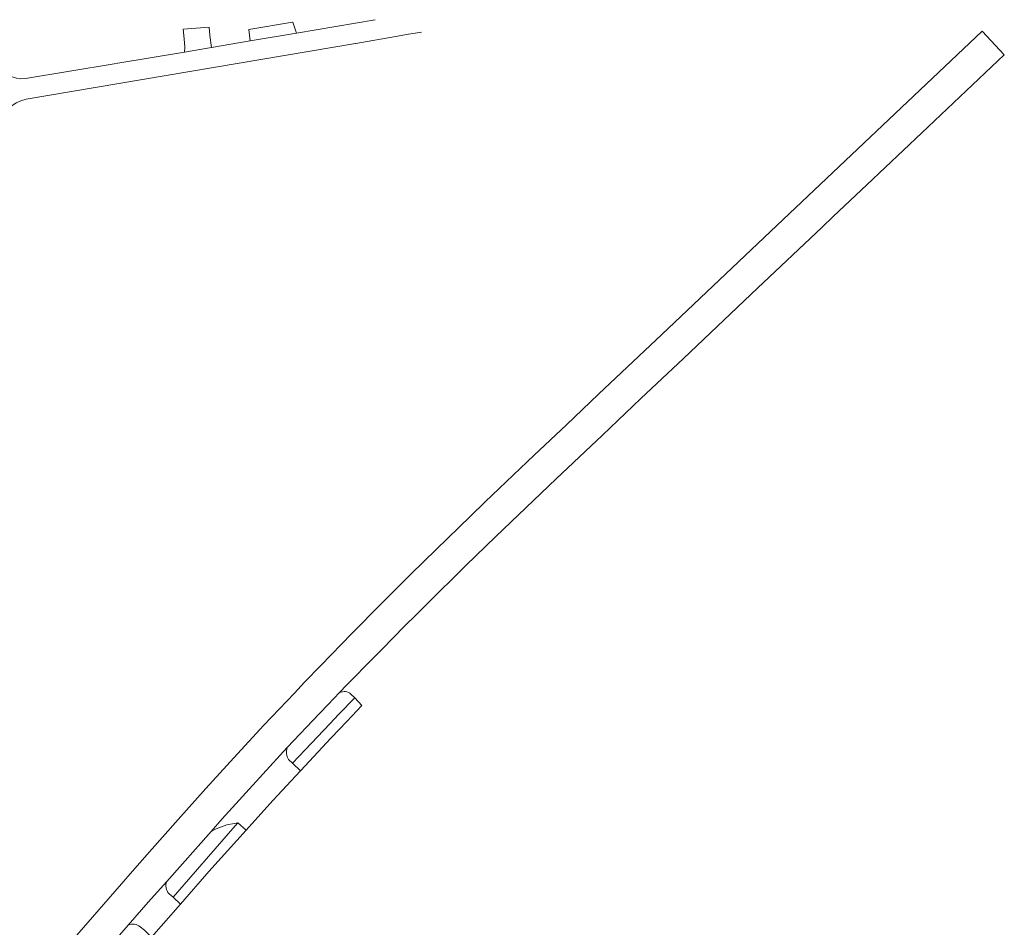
# Model space of a CAD drawing. Extents: x 152048 to 156914, y 461460 to 468786.
# Tile 258 of 272: x 155088 to 155271, y 467814 to 467983. Entities that reach past the tile are written whole.
import ezdxf

# ---------------------------------------------------------------- set-up
doc = ezdxf.new("R2010")
doc.units = 0
doc.header["$LTSCALE"] = 0.75
for name, color, linetype, lineweight in [('B-RO-VH-VERHARDING_ASFALT-GV', 251, 'CONTINUOUS', 18), ('B-RO-VH-VERHARDING_BETONSTRAATSTEEN-GV', 251, 'CONTINUOUS', 18), ('B-RO-VH-VERHARDING_STRAATBAKSTEEN-GV', 251, 'CONTINUOUS', 18)]:
    doc.layers.add(name, color=color, linetype=linetype, lineweight=lineweight)

msp = doc.modelspace()

# ---------------------------------------------------------------- linework, layer by layer
at = {"layer": 'B-RO-VH-VERHARDING_ASFALT-GV'}
msp.add_lwpolyline([(155098.118, 467803.083), (155107.853, 467814.317), (155111.56, 467818.595), (155114.994, 467822.469), (155123.234, 467831.764), (155125.32, 467834.118), (155129.068, 467838.3), (155132.849, 467842.449), (155137.417, 467847.366), (155143.446, 467853.748), (155145.057, 467855.429), (155147.158, 467857.621), (155148.528, 467859.05), (155153.498, 467864.159), (155155.105, 467865.787), (155159.186, 467869.919), (155161.508, 467872.237), (155165.154, 467875.875), (155168.701, 467879.364), (155170.657, 467881.288), (155176.198, 467886.662), (155187.454, 467897.396), (155196.04, 467905.533), (155203.22, 467912.337), (155211.125, 467919.828), (155224.918, 467932.899), (155236.848, 467944.171), (155236.906, 467944.229), (155238.984, 467946.199), (155245.23, 467952.122), (155255.432, 467961.781), (155270.803, 467976.345), (155266.682, 467980.699), (155228.5, 467944.55), (155207.07, 467924.263), (155195.321, 467913.14), (155189.341, 467907.477), (155183.371, 467901.804), (155174.249, 467893.105), (155171.479, 467890.445), (155165.112, 467884.263), (155160.409, 467879.637), (155154.995, 467874.232), (155149.453, 467868.618), (155143.667, 467862.673), (155140.654, 467859.528), (155138.74, 467857.53), (155133.092, 467851.535), (155127.481, 467845.478), (155122.291, 467839.735), (155117.136, 467833.987), (155111.808, 467828), (155108.17, 467823.874), (155107.007, 467822.54), (155093.706, 467807.195)], dxfattribs=at)
msp.add_lwpolyline([(155098.118, 467803.083), (155107.853, 467814.317), (155111.56, 467818.595), (155114.994, 467822.469), (155123.234, 467831.764), (155125.32, 467834.118), (155129.068, 467838.3), (155132.849, 467842.449), (155137.417, 467847.366), (155143.446, 467853.748), (155145.057, 467855.429), (155147.158, 467857.621), (155148.528, 467859.05), (155153.498, 467864.159), (155155.105, 467865.787), (155159.186, 467869.919), (155161.508, 467872.237), (155165.154, 467875.875), (155168.701, 467879.364), (155170.657, 467881.288), (155176.198, 467886.662), (155187.454, 467897.396), (155196.04, 467905.533), (155203.22, 467912.337), (155211.125, 467919.828), (155224.918, 467932.899), (155236.848, 467944.171), (155236.906, 467944.229), (155238.984, 467946.199), (155245.23, 467952.122), (155255.432, 467961.781), (155270.803, 467976.345), (155266.682, 467980.699), (155228.5, 467944.55), (155207.07, 467924.263), (155195.321, 467913.14), (155189.341, 467907.477), (155183.371, 467901.804), (155174.249, 467893.105), (155171.479, 467890.445), (155165.112, 467884.263), (155160.409, 467879.637), (155154.995, 467874.232), (155149.453, 467868.618), (155143.667, 467862.673), (155140.654, 467859.528), (155138.74, 467857.53), (155133.092, 467851.535), (155127.481, 467845.478), (155122.291, 467839.735), (155117.136, 467833.987), (155111.808, 467828), (155108.17, 467823.874), (155107.007, 467822.54), (155093.706, 467807.195)], dxfattribs=at)
at = {"layer": 'B-RO-VH-VERHARDING_BETONSTRAATSTEEN-GV'}
for points in [[(155153.746, 467982.864), (155139.118, 467980.366), (155130.525, 467978.936), (155123.336, 467977.687), (155118.298, 467976.817), (155105.921, 467974.757), (155105.225, 467974.635), (155088.75, 467971.935)], [(155153.746, 467982.864), (155139.118, 467980.366), (155130.525, 467978.936), (155123.336, 467977.687), (155118.298, 467976.817), (155105.921, 467974.757), (155105.225, 467974.635), (155088.75, 467971.935)], [(155088.829, 467968.053), (155150.127, 467978.429), (155150.157, 467978.434), (155157.912, 467979.779), (155159.592, 467980.081), (155162.418, 467980.562)], [(155088.829, 467968.053), (155150.127, 467978.429), (155150.157, 467978.434), (155157.912, 467979.779), (155159.592, 467980.081), (155162.418, 467980.562)], [(155155.105, 467865.787), (155153.498, 467864.159), (155148.528, 467859.05), (155147.158, 467857.621)], [(155155.105, 467865.787), (155153.498, 467864.159), (155148.528, 467859.05), (155147.158, 467857.621)], [(155149.264, 467857.339), (155149.985, 467856.646)], [(155149.264, 467857.339), (155149.985, 467856.646)], [(155137.417, 467847.366), (155132.849, 467842.449), (155129.068, 467838.3), (155125.32, 467834.118), (155123.234, 467831.764), (155124.177, 467832.249), (155125.158, 467832.654), (155126.169, 467832.977), (155127.203, 467833.215), (155128.253, 467833.367), (155129.744, 467831.979), (155134.762, 467837.555), (155139.888, 467843.059), (155138.385, 467844.457), (155137.656, 467845.141)], [(155137.417, 467847.366), (155132.849, 467842.449), (155129.068, 467838.3), (155125.32, 467834.118), (155123.234, 467831.764), (155124.177, 467832.249), (155125.158, 467832.654), (155126.169, 467832.977), (155127.203, 467833.215), (155128.253, 467833.367), (155129.744, 467831.979), (155134.762, 467837.555), (155139.888, 467843.059), (155138.385, 467844.457), (155137.656, 467845.141)], [(155114.994, 467822.469), (155111.56, 467818.595), (155107.853, 467814.317)], [(155114.994, 467822.469), (155111.56, 467818.595), (155107.853, 467814.317)], [(155117.553, 467818.26), (155116.187, 467819.532), (155115.433, 467820.188)], [(155117.553, 467818.26), (155116.187, 467819.532), (155115.433, 467820.188)], [(155110.079, 467814.03), (155110.834, 467813.374), (155112.183, 467812.118), (155117.553, 467818.26)], [(155110.079, 467814.03), (155110.834, 467813.374), (155112.183, 467812.118), (155117.553, 467818.26)]]:
    msp.add_lwpolyline(points, dxfattribs=at)
for points in [[(155088.75, 467971.935, -0.4131556), (155083.755, 467975.327)], [(155088.75, 467971.935, -0.4131556), (155083.755, 467975.327)], [(155084.027, 467962.595, -0.3388023), (155088.829, 467968.053)], [(155084.027, 467962.595, -0.3388023), (155088.829, 467968.053)], [(155147.158, 467857.621, -0.2944582), (155149.264, 467857.339)], [(155147.158, 467857.621, -0.2944582), (155149.264, 467857.339)], [(155137.656, 467845.141, -0.2467429), (155137.417, 467847.366)], [(155137.656, 467845.141, -0.2467429), (155137.417, 467847.366)], [(155115.433, 467820.188, -0.300239), (155114.994, 467822.469)], [(155115.433, 467820.188, -0.300239), (155114.994, 467822.469)], [(155107.853, 467814.317, -0.295108), (155110.079, 467814.03)], [(155107.853, 467814.317, -0.295108), (155110.079, 467814.03)]]:
    msp.add_lwpolyline(points, format="xyb", dxfattribs=at)
for points in [[(155151.32, 467855.187), (155149.985, 467856.646), (155147.042, 467853.581), (155145.36, 467851.829), (155140.754, 467846.983), (155138.385, 467844.457), (155139.888, 467843.059), (155145.607, 467849.199), (155148.496, 467852.227)], [(155151.32, 467855.187), (155149.985, 467856.646), (155147.042, 467853.581), (155145.36, 467851.829), (155140.754, 467846.983), (155138.385, 467844.457), (155139.888, 467843.059), (155145.607, 467849.199), (155148.496, 467852.227)], [(155129.744, 467831.979), (155128.253, 467833.367), (155127.315, 467832.33), (155116.187, 467819.532), (155117.553, 467818.26), (155122.858, 467824.327)], [(155129.744, 467831.979), (155128.253, 467833.367), (155127.315, 467832.33), (155116.187, 467819.532), (155117.553, 467818.26), (155122.858, 467824.327)]]:
    msp.add_lwpolyline(points, close=True, dxfattribs=at)
at = {"layer": 'B-RO-VH-VERHARDING_STRAATBAKSTEEN-GV'}
for points in [[(155118.217, 467979.299), (155118.356, 467977.755), (155118.298, 467976.817), (155123.336, 467977.687), (155123, 467979.94), (155122.901, 467981.493), (155118.039, 467981.075)], [(155118.217, 467979.299), (155118.356, 467977.755), (155118.298, 467976.817), (155123.336, 467977.687), (155123, 467979.94), (155122.901, 467981.493), (155118.039, 467981.075)], [(155130.271, 467981.043), (155130.525, 467978.936), (155139.118, 467980.366), (155138.428, 467982.406), (155138.424, 467982.416)], [(155130.271, 467981.043), (155130.525, 467978.936), (155139.118, 467980.366), (155138.428, 467982.406), (155138.424, 467982.416)]]:
    msp.add_lwpolyline(points, close=True, dxfattribs=at)

doc.saveas('drawing.dxf')
